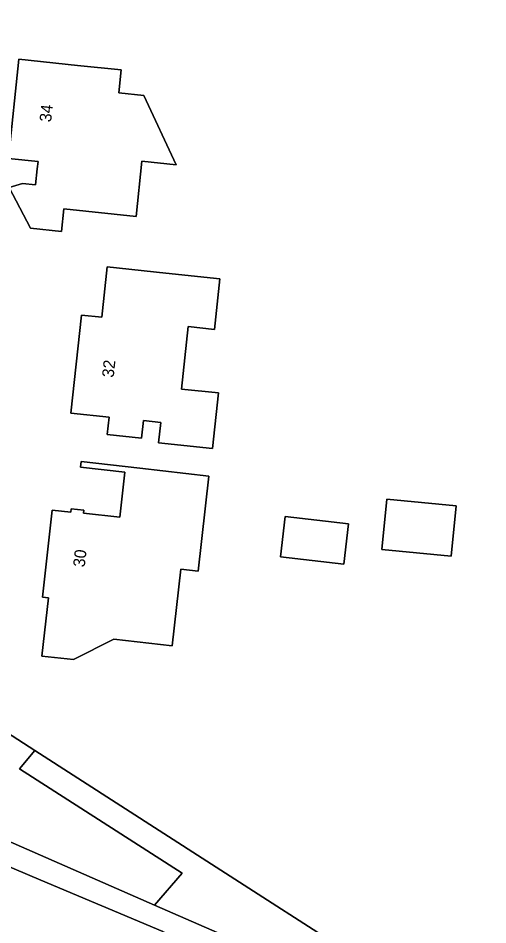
# Model space of a CAD drawing. Extents: x 162396 to 163643, y 386452 to 387406.
# Drawn here: x 163182.6 to 163222.4, y 386600.6 to 386677.7 of the extents above; entities that cross this region are included whole.
import ezdxf

# ---------------------------------------------------------------- set-up
doc = ezdxf.new("R2010")
doc.units = 0
for name, color, linetype in [('IMGEO_Erf', 7, 'Continuous'), ('IMGEO_Groenvoorziening', 7, 'Continuous'), ('IMGEO_Pand', 7, 'Continuous'), ('IMGEO_Pand_nummerreeks', 7, 'Continuous'), ('IMGEO_Pand_overbouw', 7, 'Continuous'), ('IMGEO_Voetpad_halfverhard', 7, 'Continuous')]:
    doc.layers.add(name, color=color, linetype=linetype)

msp = doc.modelspace()

# ---------------------------------------------------------------- linework, layer by layer
at = {"layer": 'IMGEO_Erf'}
msp.add_lwpolyline([(163178.239, 386619.125), (163183.965, 386615.442), (163198.559, 386606.056), (163211.965, 386597.434), (163249.425, 386573.342), (163251.239, 386592.888), (163251.454, 386607.344), (163250.805, 386618.184), (163250.246, 386624.471), (163249.925, 386628.483), (163248.041, 386642.041), (163244.476, 386657.409), (163240.024, 386671.974), (163234.289, 386686.083), (163227.316, 386699.623)], dxfattribs=at)
for points in [[(163187.582, 386673.669), (163191.296, 386673.282), (163191.094, 386671.346), (163193.223, 386671.124), (163195.951, 386665.226), (163193.055, 386665.528), (163192.567, 386660.842), (163186.425, 386661.482), (163186.225, 386659.56), (163183.59, 386659.835), (163181.782, 386663.283), (163182.912, 386663.638), (163184.034, 386663.521), (163184.175, 386664.876), (163184.241, 386665.51), (163181.732, 386665.771), (163182.608, 386674.187)], [(163187.928, 386652.45), (163189.656, 386652.265), (163190.115, 386656.55), (163195.087, 386656.018), (163199.676, 386655.527), (163199.217, 386651.239), (163196.996, 386651.477), (163196.427, 386646.168), (163199.545, 386645.835), (163199.04, 386641.119), (163194.47, 386641.608), (163194.655, 386643.332), (163193.181, 386643.49), (163193.021, 386641.992), (163190.121, 386642.302), (163190.278, 386643.768), (163187.036, 386644.115)], [(163192.869, 386639.432), (163198.74, 386638.765), (163197.824, 386630.702), (163196.353, 386630.869), (163195.611, 386624.338), (163190.683, 386624.898), (163187.241, 386623.174), (163184.558, 386623.478), (163185.119, 386628.425), (163184.612, 386628.483), (163185.452, 386635.881), (163187.023, 386635.703), (163187.056, 386635.997), (163188.123, 386635.876), (163188.094, 386635.623), (163191.184, 386635.272), (163191.619, 386639.1), (163187.847, 386639.529), (163187.9, 386639.996)], [(163213.423, 386632.541), (163213.848, 386636.819), (163219.719, 386636.237), (163219.295, 386631.958)], [(163210.589, 386634.713), (163210.2, 386631.29), (163204.831, 386631.9), (163205.22, 386635.323)]]:
    msp.add_lwpolyline(points, close=True, dxfattribs=at)
at = {"layer": 'IMGEO_Groenvoorziening'}
for points in [[(163175.6, 386613.85), (163173.944, 386611.267), (163173.889, 386611.181), (163174.47, 386610.927), (163175.187, 386610.613), (163194.137, 386602.319), (163196.461, 386605.027), (163182.673, 386613.895), (163183.965, 386615.442), (163178.239, 386619.125)], [(163210.093, 386594.93), (163211.965, 386597.434), (163198.559, 386606.056), (163183.965, 386615.442), (163182.673, 386613.895), (163196.461, 386605.027), (163194.137, 386602.319), (163206.974, 386596.701)]]:
    msp.add_lwpolyline(points, dxfattribs=at)
msp.add_lwpolyline([(163184.479, 386604.445), (163174.056, 386608.85), (163172.55, 386609.437), (163165.428, 386598.489), (163176.603, 386591.3), (163193.76, 386598.435), (163195.039, 386598.967), (163194.839, 386600.067)], close=True, dxfattribs=at)
at = {"layer": 'IMGEO_Pand'}
for points in [[(163191.296, 386673.282), (163187.582, 386673.669), (163182.608, 386674.187), (163181.732, 386665.771), (163184.241, 386665.51), (163184.175, 386664.876), (163184.034, 386663.521), (163182.912, 386663.638), (163181.782, 386663.283), (163183.59, 386659.835), (163186.225, 386659.56), (163186.425, 386661.482), (163192.567, 386660.842), (163193.055, 386665.528), (163195.951, 386665.226), (163193.223, 386671.124), (163191.094, 386671.346)], [(163196.996, 386651.477), (163199.217, 386651.239), (163199.676, 386655.527), (163195.087, 386656.018), (163190.115, 386656.55), (163189.656, 386652.265), (163187.928, 386652.45), (163187.036, 386644.115), (163190.278, 386643.768), (163190.121, 386642.302), (163193.021, 386641.992), (163193.181, 386643.49), (163194.655, 386643.332), (163194.47, 386641.608), (163199.04, 386641.119), (163199.545, 386645.835), (163196.427, 386646.168)], [(163187.847, 386639.529), (163191.619, 386639.1), (163191.184, 386635.272), (163188.094, 386635.623), (163188.123, 386635.876), (163187.056, 386635.997), (163187.023, 386635.703), (163185.452, 386635.881), (163184.612, 386628.483), (163185.119, 386628.425), (163184.558, 386623.478), (163187.241, 386623.174), (163190.683, 386624.898), (163195.611, 386624.338), (163196.353, 386630.869), (163197.824, 386630.702), (163198.74, 386638.765), (163192.869, 386639.432), (163187.9, 386639.996)], [(163213.423, 386632.541), (163219.295, 386631.958), (163219.719, 386636.237), (163213.848, 386636.819)], [(163204.831, 386631.9), (163210.2, 386631.29), (163210.589, 386634.713), (163205.22, 386635.323)]]:
    msp.add_lwpolyline(points, close=True, dxfattribs=at)
at = {"layer": 'IMGEO_Pand_overbouw'}
msp.add_lwpolyline([(163184.241, 386665.51), (163181.732, 386665.771), (163181.782, 386663.283), (163182.912, 386663.638), (163184.034, 386663.521)], close=True, dxfattribs=at)
at = {"layer": 'IMGEO_Voetpad_halfverhard'}
for points in [[(163194.137, 386602.319), (163175.187, 386610.613), (163175.119, 386610.507), (163174.056, 386608.85), (163184.479, 386604.445), (163194.839, 386600.067), (163198.627, 386598.466), (163204.547, 386595.964)], [(163206.974, 386596.701), (163194.137, 386602.319)]]:
    msp.add_lwpolyline(points, dxfattribs=at)

# ---------------------------------------------------------------- texts
at = {"layer": 'IMGEO_Pand_nummerreeks'}
for s, rotation, p in [('34', 84.05864, (163185.347, 386668.817)), ('32', 83.89248, (163190.656, 386647.108)), ('30', 83.52214, (163188.198, 386630.994))]:
    msp.add_text(s, height=1, rotation=rotation, dxfattribs=at).set_placement(p)

doc.saveas('drawing.dxf')
